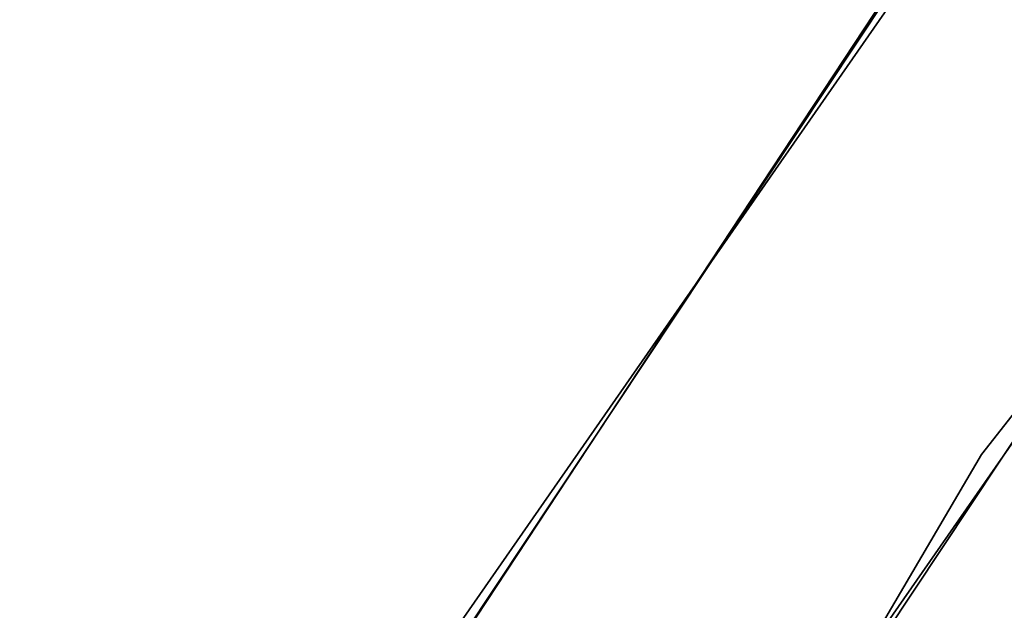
# Model space of a CAD drawing. Extents: x -91 to 91, y -91 to 262.
# Tile 300 of 480: x -55.34 to -51.13, y 34.17 to 36.69. Entities that reach past the tile are written whole.
import ezdxf

# ---------------------------------------------------------------- set-up
doc = ezdxf.new("R2010")
doc.units = 0
doc.header["$LTSCALE"] = 25.4
doc.layers.get('0').update_dxf_attribs({"linetype": 'CONTINUOUS'})

# ---------------------------------------------------------------- blocks, each defined once
blk = doc.blocks.new('ETE0_STL_1')
at = {"color": 0}
for p, q in [((-46.243, 41.2237, 327.5076), (-51.2281, 34.8351, 327.5076)), ((-51.2281, 34.8351, 328.5076), (-46.243, 41.2237, 328.5076)), ((-46.243, 41.2237, 327.5076), (-51.2281, 34.8351, 327.5076)), ((-51.2281, 34.8351, 328.5076), (-46.243, 41.2237, 328.5076)), ((-49.6149, 39.631, 330.5076), (-54.3633, 32.8159, 330.5076)), ((-54.3633, 32.8159, 321.0076), (-49.6149, 39.631, 321.0076)), ((-54.3633, 32.8159, 321.0076), (-49.6149, 39.631, 321.0076)), ((-49.6149, 39.631, 330.5076), (-54.3633, 32.8159, 330.5076)), ((-53.0791, 32.0407, 330.5076), (-48.4429, 38.6948, 330.5076)), ((-48.4429, 38.6948, 321.0076), (-53.0791, 32.0407, 321.0076)), ((-48.4429, 38.6948, 321.0076), (-53.0791, 32.0407, 321.0076)), ((-53.0791, 32.0407, 330.5076), (-48.4429, 38.6948, 330.5076)), ((-55.0703, 31.6151, 159.5), (-50.4725, 38.5328, 159.5)), ((-50.4725, 38.5328, 169), (-55.0703, 31.6151, 169)), ((-55.0703, 31.6151, 159.5), (-50.4725, 38.5328, 159.5)), ((-50.4725, 38.5328, 169), (-55.0703, 31.6151, 169)), ((-50.5898, 38.3787, 158.5), (-55.1664, 31.4471, 158.5)), ((-55.1664, 31.4471, 159.5), (-50.5898, 38.3787, 159.5)), ((-50.5898, 38.3787, 158.5), (-55.1664, 31.4471, 158.5)), ((-55.1664, 31.4471, 159.5), (-50.5898, 38.3787, 159.5)), ((-49.2803, 37.6225, 159.5), (-53.7694, 30.8683, 159.5)), ((-53.7694, 30.8683, 169), (-49.2803, 37.6225, 169)), ((-53.7694, 30.8683, 169), (-49.2803, 37.6225, 169)), ((-49.2803, 37.6225, 159.5), (-53.7694, 30.8683, 159.5)), ((-51.2281, 34.8351, 327.5076), (-55.3367, 27.8505, 327.5076)), ((-55.3367, 27.8505, 328.5076), (-51.2281, 34.8351, 328.5076)), ((-51.2281, 34.8351, 327.5076), (-55.3367, 27.8505, 327.5076)), ((-55.3367, 27.8505, 328.5076), (-51.2281, 34.8351, 328.5076)), ((-51.2281, 34.8351, 327.5076), (-51.2281, 34.8351, 328.5076)), ((-51.2281, 34.8351, 327.5076), (-51.2281, 34.8351, 328.5076))]:
    blk.add_line(p, q, dxfattribs=at)

msp = doc.modelspace()

# ---------------------------------------------------------------- block references
at = {"color": 253}
msp.add_blockref('ETE0_STL_1', (0, 0), dxfattribs=at)

doc.saveas('drawing.dxf')
